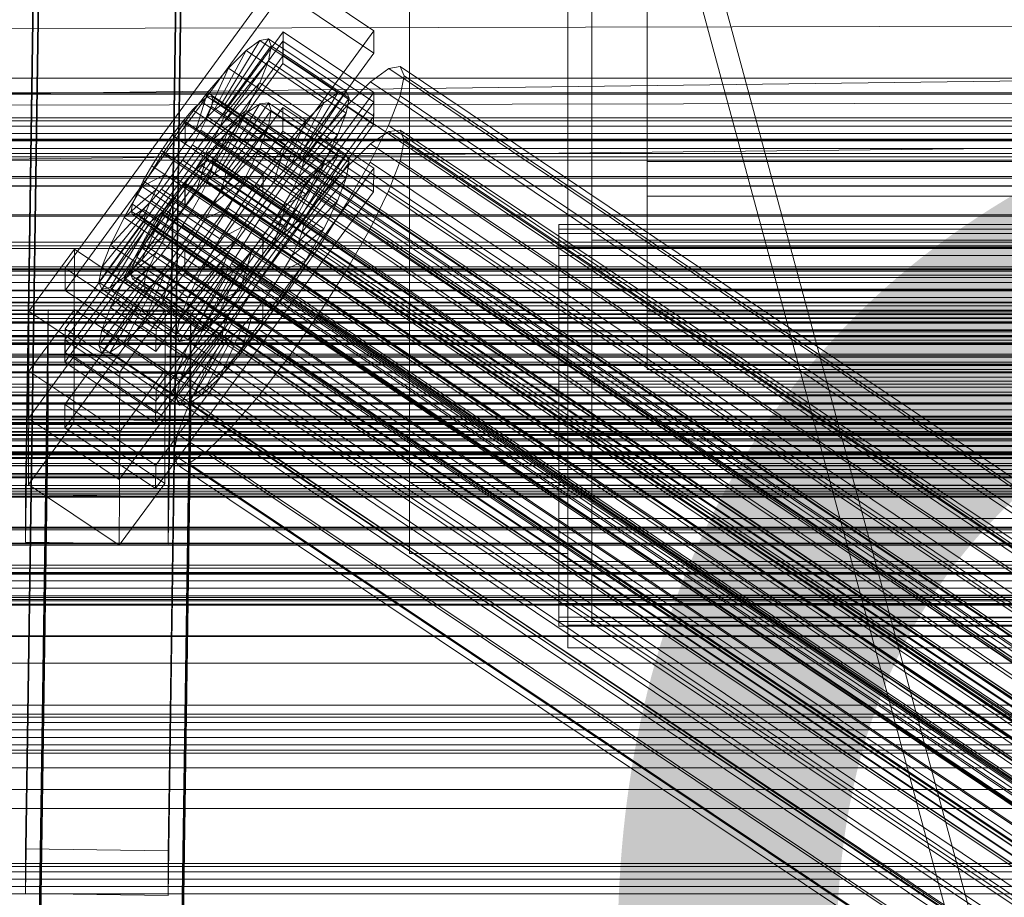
# Model space of a CAD drawing. Header units: millimetres. Extents: x -4395 to 65662, y -65530 to 6847.
# Tile 426 of 656: x -379 to -255, y -33327 to -33216. Entities that reach past the tile are written whole.
import ezdxf

# ---------------------------------------------------------------- set-up
doc = ezdxf.new("R2010")
doc.units = ezdxf.units.MM
for name, color, linetype, lineweight in [('COTAS_O', 1, 'Continuous', 0), ('frontal_briquetadora', 7, 'Continuous', 0), ('frontal_C01', 7, 'Continuous', 0), ('frontal_C02', 7, 'Continuous', 0), ('frontal_C03', 7, 'Continuous', 0), ('frontal_dosificador', 7, 'Continuous', 0), ('frontal_secador', 7, 'Continuous', 0)]:
    doc.layers.add(name, color=color, linetype=linetype, lineweight=lineweight)
doc.dimstyles.new('R19_100', dxfattribs={"dimtxt": 250, "dimasz": 150, "dimexe": 150, "dimexo": 80, "dimgap": 100, "dimtad": 1, "dimtih": 1, "dimtoh": 1, "dimdsep": 46, "dimcen": 0.09, "dimadec": 0, "dimazin": 0, "dimtfac": 1, "dimtdec": 4, "dimtofl": 0, "dimtmove": 0, "dimatfit": 3, "dimfxl": 1, "dimtolj": 1, "dimtzin": 0, "dimarcsym": 0})

# ---------------------------------------------------------------- blocks, each defined once
blk = doc.blocks.new('DIM_R33_46')
at = {"layer": 'COTAS_O'}
for p, q in [((-650, -33700), (50, -33700)), ((50, -33700), (5, -33850)), ((50, -34900), (50, -33700)), ((50, -33700), (95, -33850)), ((50, -34900), (5, -34750)), ((50, -34900), (95, -34750)), ((-650, -34900), (50, -34900))]:
    blk.add_line(p, q, dxfattribs=at)
blk.add_text('1200 O', height=250, rotation=90, dxfattribs=at).set_placement((-50, -34300))

msp = doc.modelspace()

# ---------------------------------------------------------------- linework, layer by layer
at = {"layer": 'frontal_briquetadora'}
for p, q in [((-170, -33670), (-305, -33170)), ((-167, -33670), (-302, -33170))]:
    msp.add_line(p, q, dxfattribs=at)
at = {"layer": 'frontal_C01'}
for p, q in [((-378.512, -33320.517), (-375.644, -33126.142)), ((-357.646, -33126.386), (-360.514, -33320.762)), ((-378.512, -33326.163), (-375.644, -33131.787)), ((-360.514, -33326.407), (-357.646, -33132.031)), ((-300, -33233.648), (-300, -33204.143)), ((-373.501, -33247.154), (-345.969, -33209.443)), ((-345.969, -33209.443), (-334.501, -33217.151)), ((-300, -33210.34), (-300, -33238.029)), ((-345.981, -33212.266), (-373.513, -33249.977)), ((-334.513, -33219.973), (-345.981, -33212.266)), ((-334.501, -33217.151), (-362.033, -33254.862)), ((-334.501, -33217.151), (-334.513, -33219.973)), ((-373.539, -33256.187), (-346.008, -33218.475)), ((-353.892, -33226.597), (-348.918, -33218.382)), ((-353.378, -33226.504), (-347.835, -33218.184)), ((-348.918, -33218.382), (-350.645, -33219.644)), ((-347.835, -33218.184), (-348.918, -33218.382)), ((-348.918, -33218.382), (-339.088, -33224.988)), ((-347.835, -33218.184), (-338.005, -33224.791)), ((-347.47, -33219.064), (-347.835, -33218.184)), ((-346.02, -33221.298), (-346.008, -33218.475)), ((-346.008, -33218.475), (-334.539, -33226.183)), ((-362.045, -33257.684), (-334.513, -33219.973)), ((-354.71, -33227.195), (-350.645, -33219.644)), ((-353.205, -33226.92), (-347.47, -33219.064)), ((-350.645, -33219.644), (-352.899, -33221.883)), ((-350.645, -33219.644), (-340.816, -33226.25)), ((-347.847, -33220.96), (-347.47, -33219.064)), ((-347.47, -33219.064), (-337.64, -33225.67)), ((-346.02, -33221.298), (-373.551, -33259.009)), ((-353.384, -33227.819), (-347.847, -33220.96)), ((-348.941, -33223.745), (-347.847, -33220.96)), ((-347.847, -33220.96), (-338.017, -33227.567)), ((-334.551, -33229.005), (-346.02, -33221.298)), ((-355.777, -33228.256), (-352.899, -33221.883)), ((-352.899, -33221.883), (-355.525, -33224.947)), ((-352.899, -33221.883), (-343.069, -33228.489)), ((-332.629, -33221.933), (-334.938, -33223.619)), ((-331.181, -33221.668), (-332.629, -33221.933)), ((-332.629, -33221.933), (-148.32, -33345.802)), ((-330.692, -33222.844), (-331.181, -33221.668)), ((-331.181, -33221.668), (-146.872, -33345.538)), ((-353.902, -33229.138), (-348.941, -33223.745)), ((-350.678, -33227.228), (-348.941, -33223.745)), ((-348.941, -33223.745), (-339.111, -33230.351)), ((-334.938, -33223.619), (-337.95, -33226.613)), ((-334.938, -33223.619), (-150.629, -33347.489)), ((-331.197, -33225.379), (-330.692, -33222.844)), ((-330.692, -33222.844), (-146.383, -33346.713)), ((-355.525, -33224.947), (-358.345, -33228.628)), ((-357.021, -33229.707), (-355.525, -33224.947)), ((-355.525, -33224.947), (-345.695, -33231.554)), ((-339.088, -33224.988), (-344.062, -33233.204)), ((-338.005, -33224.791), (-343.549, -33233.11)), ((-340.816, -33226.25), (-339.088, -33224.988)), ((-339.088, -33224.988), (-338.005, -33224.791)), ((-338.005, -33224.791), (-337.64, -33225.67)), ((-334.539, -33226.183), (-362.071, -33263.894)), ((-356.348, -33226.094), (-357.415, -33227.155)), ((-355.53, -33225.496), (-356.348, -33226.094)), ((-356.348, -33226.094), (-142.549, -33369.782)), ((-355.017, -33225.403), (-355.53, -33225.496)), ((-355.53, -33225.496), (-141.731, -33369.185)), ((-355.022, -33226.717), (-354.844, -33225.819)), ((-354.844, -33225.819), (-355.017, -33225.403)), ((-355.017, -33225.403), (-141.218, -33369.091)), ((-354.844, -33225.819), (-141.045, -33369.507)), ((-340.816, -33226.25), (-344.88, -33233.801)), ((-337.64, -33225.67), (-343.376, -33233.527)), ((-343.069, -33228.489), (-340.816, -33226.25)), ((-337.64, -33225.67), (-338.017, -33227.567)), ((-334.539, -33226.183), (-334.551, -33229.005)), ((-332.659, -33229.102), (-331.197, -33225.379)), ((-331.197, -33225.379), (-146.887, -33349.249)), ((-357.415, -33227.155), (-358.659, -33228.606)), ((-357.415, -33227.155), (-143.617, -33370.843)), ((-355.777, -33228.256), (-354.71, -33227.195)), ((-355.541, -33228.037), (-355.022, -33226.717)), ((-355.022, -33226.717), (-141.224, -33370.406)), ((-354.725, -33230.787), (-350.678, -33227.228)), ((-354.71, -33227.195), (-353.892, -33226.597)), ((-344.88, -33233.801), (-354.71, -33227.195)), ((-353.892, -33226.597), (-353.378, -33226.504)), ((-344.062, -33233.204), (-353.892, -33226.597)), ((-353.205, -33226.92), (-353.384, -33227.819)), ((-343.549, -33233.11), (-353.378, -33226.504)), ((-353.378, -33226.504), (-353.205, -33226.92)), ((-343.376, -33233.527), (-353.205, -33226.92)), ((-352.938, -33231.172), (-350.678, -33227.228)), ((-350.678, -33227.228), (-340.848, -33233.834)), ((-338.017, -33227.567), (-343.554, -33234.425)), ((-337.95, -33226.613), (-341.461, -33230.71)), ((-338.017, -33227.567), (-339.111, -33230.351)), ((-337.95, -33226.613), (-153.641, -33350.482)), ((-358.345, -33228.628), (-361.166, -33232.674)), ((-358.659, -33228.606), (-359.995, -33230.35)), ((-358.659, -33228.606), (-144.861, -33372.295)), ((-358.345, -33228.628), (-358.357, -33231.451)), ((-348.515, -33235.235), (-358.345, -33228.628)), ((-357.021, -33229.707), (-355.777, -33228.256)), ((-356.363, -33229.686), (-355.541, -33228.037)), ((-345.947, -33234.862), (-355.777, -33228.256)), ((-355.541, -33228.037), (-141.742, -33371.725)), ((-353.384, -33227.819), (-353.902, -33229.138)), ((-343.554, -33234.425), (-353.384, -33227.819)), ((-343.069, -33228.489), (-345.947, -33234.862)), ((-345.695, -33231.554), (-343.069, -33228.489)), ((-362.083, -33266.717), (-334.551, -33229.005)), ((-358.357, -33231.451), (-357.021, -33229.707)), ((-357.434, -33231.554), (-356.363, -33229.686)), ((-347.191, -33236.314), (-357.021, -33229.707)), ((-356.363, -33229.686), (-142.565, -33373.375)), ((-353.902, -33229.138), (-354.725, -33230.787)), ((-344.073, -33235.744), (-353.902, -33229.138)), ((-334.981, -33233.758), (-332.659, -33229.102)), ((-332.659, -33229.102), (-148.35, -33352.971)), ((-359.995, -33230.35), (-361.332, -33232.266)), ((-146.196, -33374.038), (-359.995, -33230.35)), ((-354.725, -33230.787), (-355.796, -33232.656)), ((-355.796, -33232.656), (-352.938, -33231.172)), ((-355.569, -33235.308), (-352.938, -33231.172)), ((-344.895, -33237.394), (-354.725, -33230.787)), ((-352.938, -33231.172), (-343.108, -33237.778)), ((-341.461, -33230.71), (-345.231, -33235.63)), ((-339.111, -33230.351), (-344.073, -33235.744)), ((-341.461, -33230.71), (-157.152, -33354.579)), ((-339.111, -33230.351), (-340.848, -33233.834)), ((-361.332, -33232.266), (-362.578, -33234.225)), ((-361.332, -33232.266), (-147.533, -33375.955)), ((-359.693, -33233.367), (-358.357, -33231.451)), ((-358.68, -33233.514), (-357.434, -33231.554)), ((-358.357, -33231.451), (-348.527, -33238.057)), ((-357.434, -33231.554), (-143.635, -33375.243)), ((-348.515, -33235.235), (-345.695, -33231.554)), ((-345.695, -33231.554), (-347.191, -33236.314)), ((-361.166, -33232.674), (-363.797, -33236.81)), ((-359.693, -33233.367), (-361.166, -33232.674)), ((-361.166, -33232.674), (-351.336, -33239.281)), ((-360.939, -33235.327), (-359.693, -33233.367)), ((-360.017, -33235.43), (-358.68, -33233.514)), ((-349.863, -33239.974), (-359.693, -33233.367)), ((-358.68, -33233.514), (-144.881, -33377.202)), ((-355.796, -33232.656), (-357.042, -33234.615)), ((-345.966, -33239.262), (-355.796, -33232.656)), ((-344.062, -33233.204), (-344.88, -33233.801)), ((-343.549, -33233.11), (-344.062, -33233.204)), ((-343.554, -33234.425), (-343.376, -33233.527)), ((-343.376, -33233.527), (-343.549, -33233.11)), ((-338.003, -33239.03), (-334.981, -33233.758)), ((-334.981, -33233.758), (-150.672, -33357.627)), ((-300, -33252.681), (-300, -33233.648)), ((300, -33233.648), (-300, -33233.648)), ((-362.578, -33234.225), (-363.648, -33236.094)), ((-362.578, -33234.225), (-148.779, -33377.914)), ((-357.042, -33234.615), (-358.378, -33236.531)), ((-357.042, -33234.615), (-355.569, -33235.308)), ((-347.212, -33241.221), (-357.042, -33234.615)), ((-345.947, -33234.862), (-347.191, -33236.314)), ((-344.88, -33233.801), (-345.947, -33234.862)), ((-340.848, -33233.834), (-344.895, -33237.394)), ((-344.073, -33235.744), (-343.554, -33234.425)), ((-340.848, -33233.834), (-343.108, -33237.778)), ((-363.648, -33236.094), (-364.471, -33237.743)), ((-360.939, -33235.327), (-363.797, -33236.81)), ((-363.648, -33236.094), (-149.85, -33379.782)), ((-362.01, -33237.195), (-360.939, -33235.327)), ((-361.352, -33237.174), (-360.017, -33235.43)), ((-351.109, -33241.933), (-360.939, -33235.327)), ((-360.017, -33235.43), (-146.218, -33379.119)), ((-358.39, -33239.354), (-355.569, -33235.308)), ((-355.569, -33235.308), (-345.739, -33241.914)), ((-351.336, -33239.281), (-348.515, -33235.235)), ((-345.231, -33235.63), (-349.002, -33241.039)), ((-348.527, -33238.057), (-348.515, -33235.235)), ((-160.922, -33359.5), (-345.231, -33235.63)), ((-344.895, -33237.394), (-344.073, -33235.744)), ((-363.797, -33236.81), (-366.057, -33240.754)), ((-362.01, -33237.195), (-366.057, -33240.754)), ((-363.797, -33236.81), (-353.967, -33243.417)), ((-362.833, -33238.844), (-362.01, -33237.195)), ((-362.596, -33238.625), (-361.352, -33237.174)), ((-352.18, -33243.801), (-362.01, -33237.195)), ((-361.352, -33237.174), (-147.554, -33380.862)), ((-358.378, -33236.531), (-359.714, -33238.275)), ((-358.378, -33236.531), (-358.39, -33239.354)), ((-348.548, -33243.138), (-358.378, -33236.531)), ((-347.191, -33236.314), (-348.527, -33238.057)), ((-345.966, -33239.262), (-344.895, -33237.394)), ((-364.471, -33237.743), (-364.989, -33239.062)), ((-364.471, -33237.743), (-150.672, -33381.432)), ((-363.664, -33239.686), (-362.596, -33238.625)), ((-362.596, -33238.625), (-148.798, -33382.314)), ((-359.714, -33238.275), (-361.21, -33243.035)), ((-359.714, -33238.275), (-360.958, -33239.726)), ((-349.884, -33244.881), (-359.714, -33238.275)), ((-348.527, -33238.057), (-349.863, -33239.974)), ((-343.108, -33237.778), (-345.966, -33239.262)), ((-343.108, -33237.778), (-345.739, -33241.914)), ((-300, -33238.029), (-300, -33254.949)), ((300, -33238.029), (-300, -33238.029)), ((-362.833, -33238.844), (-367.794, -33244.237)), ((-364.989, -33239.062), (-365.168, -33239.961)), ((-365.168, -33239.961), (-364.995, -33240.377)), ((-365.168, -33239.961), (-151.369, -33383.649)), ((-364.989, -33239.062), (-151.191, -33382.751)), ((-364.482, -33240.284), (-363.664, -33239.686)), ((-360.958, -33239.726), (-363.836, -33246.099)), ((-363.664, -33239.686), (-149.865, -33383.374)), ((-363.351, -33240.163), (-362.833, -33238.844)), ((-353.003, -33245.451), (-362.833, -33238.844)), ((-360.958, -33239.726), (-362.025, -33240.787)), ((-361.21, -33243.035), (-358.39, -33239.354)), ((-351.128, -33246.333), (-360.958, -33239.726)), ((-358.39, -33239.354), (-348.56, -33245.96)), ((-353.967, -33243.417), (-351.336, -33239.281)), ((-351.336, -33239.281), (-349.863, -33239.974)), ((-349.863, -33239.974), (-351.109, -33241.933)), ((-347.212, -33241.221), (-345.966, -33239.262)), ((-341.52, -33244.56), (-338.003, -33239.03)), ((-338.003, -33239.03), (-153.694, -33362.9)), ((-363.53, -33241.062), (-369.265, -33248.918)), ((-363.351, -33240.163), (-368.888, -33247.022)), ((-366.057, -33240.754), (-367.794, -33244.237)), ((-362.025, -33240.787), (-366.09, -33248.338)), ((-366.057, -33240.754), (-356.228, -33247.361)), ((-364.995, -33240.377), (-364.482, -33240.284)), ((-364.995, -33240.377), (-151.196, -33384.066)), ((-364.482, -33240.284), (-150.683, -33383.972)), ((-363.53, -33241.062), (-363.351, -33240.163)), ((-363.357, -33241.478), (-363.53, -33241.062)), ((-353.7, -33247.668), (-363.53, -33241.062)), ((-353.521, -33246.77), (-363.351, -33240.163)), ((-362.025, -33240.787), (-362.843, -33241.385)), ((-352.196, -33247.393), (-362.025, -33240.787)), ((-349.002, -33241.039), (-352.519, -33246.569)), ((-349.002, -33241.039), (-164.693, -33364.909)), ((-348.548, -33243.138), (-347.212, -33241.221)), ((-345.739, -33241.914), (-347.212, -33241.221)), ((-363.357, -33241.478), (-368.9, -33249.798)), ((-362.843, -33241.385), (-367.817, -33249.6)), ((-362.843, -33241.385), (-363.357, -33241.478)), ((-353.527, -33248.085), (-363.357, -33241.478)), ((-353.014, -33247.991), (-362.843, -33241.385)), ((-353.967, -33243.417), (-351.109, -33241.933)), ((-351.109, -33241.933), (-352.18, -33243.801)), ((-345.739, -33241.914), (-348.56, -33245.96)), ((-363.836, -33246.099), (-361.21, -33243.035)), ((-361.21, -33243.035), (-351.38, -33249.641)), ((-356.228, -33247.361), (-353.967, -33243.417)), ((-349.884, -33244.881), (-348.548, -33243.138)), ((-348.56, -33245.96), (-348.548, -33243.138)), ((-378.086, -33252.593), (-372.35, -33244.736)), ((-372.408, -33258.285), (-372.35, -33244.736)), ((-372.35, -33244.736), (-360.882, -33252.444)), ((-367.794, -33244.237), (-368.888, -33247.022)), ((-367.794, -33244.237), (-357.964, -33250.843)), ((-356.228, -33247.361), (-352.18, -33243.801)), ((-352.18, -33243.801), (-353.003, -33245.451)), ((-351.38, -33249.641), (-349.884, -33244.881)), ((-351.128, -33246.333), (-349.884, -33244.881)), ((-345.291, -33249.969), (-341.52, -33244.56)), ((-341.52, -33244.56), (-157.211, -33368.429)), ((-366.09, -33248.338), (-363.836, -33246.099)), ((-363.836, -33246.099), (-354.006, -33252.705)), ((-357.964, -33250.843), (-353.003, -33245.451)), ((-353.003, -33245.451), (-353.521, -33246.77)), ((-348.56, -33245.96), (-351.38, -33249.641)), ((-373.501, -33247.154), (-373.513, -33249.977)), ((-362.033, -33254.862), (-373.501, -33247.154)), ((-368.888, -33247.022), (-369.265, -33248.918)), ((-368.888, -33247.022), (-359.058, -33253.628)), ((-359.058, -33253.628), (-353.521, -33246.77)), ((-357.964, -33250.843), (-356.228, -33247.361)), ((-356.26, -33254.945), (-352.196, -33247.393)), ((-352.519, -33246.569), (-355.541, -33251.841)), ((-354.006, -33252.705), (-351.128, -33246.333)), ((-353.521, -33246.77), (-353.7, -33247.668)), ((-353.014, -33247.991), (-352.196, -33247.393)), ((-352.519, -33246.569), (-168.21, -33370.438)), ((-352.196, -33247.393), (-351.128, -33246.333)), ((-367.817, -33249.6), (-366.09, -33248.338)), ((-366.09, -33248.338), (-356.26, -33254.945)), ((-359.436, -33255.525), (-353.7, -33247.668)), ((-359.07, -33256.404), (-353.527, -33248.085)), ((-357.987, -33256.206), (-353.014, -33247.991)), ((-353.7, -33247.668), (-353.527, -33248.085)), ((-353.527, -33248.085), (-353.014, -33247.991)), ((-369.265, -33248.918), (-368.9, -33249.798)), ((-369.265, -33248.918), (-359.436, -33255.525)), ((-368.9, -33249.798), (-367.817, -33249.6)), ((-368.9, -33249.798), (-359.07, -33256.404)), ((-367.817, -33249.6), (-357.987, -33256.206)), ((-351.38, -33249.641), (-354.006, -33252.705)), ((-373.513, -33249.977), (-362.045, -33257.684)), ((-359.058, -33253.628), (-357.964, -33250.843)), ((-349.061, -33254.889), (-345.291, -33249.969)), ((-345.291, -33249.969), (-160.982, -33373.838)), ((-378.512, -33446.795), (-375.644, -33252.419)), ((-375.644, -33258.065), (-375.644, -33252.419)), ((-375.644, -33252.419), (-357.646, -33252.664)), ((-360.882, -33252.444), (-366.618, -33260.3)), ((-360.882, -33252.444), (-360.939, -33265.992)), ((-355.541, -33251.841), (-357.863, -33256.497)), ((-355.541, -33251.841), (-171.232, -33375.71)), ((-378.086, -33252.593), (-378.143, -33266.141)), ((-366.618, -33260.3), (-378.086, -33252.593)), ((-357.646, -33252.664), (-360.514, -33447.039)), ((-359.436, -33255.525), (-359.058, -33253.628)), ((-357.646, -33252.664), (-357.646, -33258.309)), ((-354.006, -33252.705), (-356.26, -33254.945)), ((-300, -33259.947), (-300, -33252.681)), ((300, -33252.681), (-300, -33252.681)), ((-362.045, -33257.684), (-362.033, -33254.862)), ((-352.572, -33258.986), (-349.061, -33254.889)), ((-349.061, -33254.889), (-164.752, -33378.759)), ((-359.07, -33256.404), (-359.436, -33255.525)), ((-356.26, -33254.945), (-357.987, -33256.206)), ((-300, -33254.949), (-300, -33259.947)), ((300, -33254.949), (-300, -33254.949)), ((-373.539, -33256.187), (-373.551, -33259.009)), ((-362.071, -33263.894), (-373.539, -33256.187)), ((-357.863, -33256.497), (-359.326, -33260.22)), ((-357.987, -33256.206), (-359.07, -33256.404)), ((-357.863, -33256.497), (-173.554, -33380.366)), ((-378.512, -33452.44), (-375.644, -33258.065)), ((-372.408, -33258.285), (-378.143, -33266.141)), ((-357.646, -33258.309), (-375.644, -33258.065)), ((-360.939, -33265.992), (-372.408, -33258.285)), ((-360.514, -33452.685), (-357.646, -33258.309)), ((-373.551, -33259.009), (-362.083, -33266.717)), ((-355.584, -33261.98), (-352.572, -33258.986)), ((-352.572, -33258.986), (-168.263, -33382.855)), ((-366.675, -33273.849), (-366.618, -33260.3)), ((-359.326, -33260.22), (-359.83, -33262.755)), ((-359.326, -33260.22), (-175.016, -33384.089)), ((300, -33259.947), (-300, -33259.947)), ((-357.893, -33263.666), (-355.584, -33261.98)), ((-355.584, -33261.98), (-171.275, -33385.849)), ((-359.83, -33262.755), (-359.341, -33263.931)), ((-359.83, -33262.755), (-175.521, -33386.624)), ((-362.083, -33266.717), (-362.071, -33263.894)), ((-359.341, -33263.931), (-357.893, -33263.666)), ((-359.341, -33263.931), (-175.032, -33387.8)), ((-357.893, -33263.666), (-173.584, -33387.535)), ((-366.675, -33273.849), (-360.939, -33265.992)), ((-378.143, -33266.141), (-366.675, -33273.849)), ((-425, -33315.399), (425, -33315.399)), ((-360.514, -33320.762), (-378.512, -33320.517)), ((-378.512, -33320.517), (-378.512, -33326.163)), ((-360.514, -33326.407), (-360.514, -33320.762)), ((-378.512, -33326.163), (-360.514, -33326.407))]:
    msp.add_line(p, q, dxfattribs=at)
at = {"layer": 'frontal_C02'}
for p, q in [((-378.512, -33275.795), (-375.644, -33082.39)), ((-357.646, -33082.633), (-360.514, -33276.038)), ((-378.512, -33281.756), (-375.644, -33088.351)), ((-360.514, -33282), (-357.646, -33088.595)), ((-310, -33244.514), (-310, -33113.371)), ((-307, -33113.371), (-307, -33244.514)), ((-330, -33274.241), (-330, -33140.605)), ((-310, -33274.241), (-310, -33140.605)), ((-330, -33149.546), (-330, -33283.183)), ((-310, -33283.183), (-310, -33149.546)), ((-310, -33292.241), (-310, -33161.099)), ((-307, -33292.241), (-307, -33161.099)), ((-310, -33163.962), (-310, -33295.105)), ((-373.501, -33254.816), (-345.969, -33217.293)), ((-345.981, -33220.274), (-345.969, -33217.293)), ((-345.969, -33217.293), (-334.501, -33224.963)), ((-345.981, -33220.274), (-373.513, -33257.796)), ((-334.513, -33227.943), (-345.981, -33220.274)), ((-334.501, -33224.963), (-362.033, -33262.485)), ((-334.501, -33224.963), (-334.513, -33227.943)), ((-353.378, -33234.59), (-347.835, -33226.268)), ((-347.835, -33226.268), (-348.918, -33226.386)), ((-347.835, -33226.268), (-338.005, -33232.841)), ((-347.47, -33227.227), (-347.835, -33226.268)), ((-373.539, -33264.354), (-346.008, -33226.831)), ((-353.892, -33234.646), (-348.918, -33226.386)), ((-353.205, -33235.044), (-347.47, -33227.227)), ((-348.918, -33226.386), (-350.645, -33227.573)), ((-348.918, -33226.386), (-339.088, -33232.959)), ((-347.847, -33229.199), (-347.47, -33227.227)), ((-347.47, -33227.227), (-337.64, -33233.801)), ((-346.02, -33229.812), (-346.008, -33226.831)), ((-346.008, -33226.831), (-334.539, -33234.5)), ((-362.045, -33265.466), (-334.513, -33227.943)), ((-354.71, -33235.208), (-350.645, -33227.573)), ((-350.645, -33227.573), (-352.899, -33229.749)), ((-350.645, -33227.573), (-340.816, -33234.147)), ((-346.02, -33229.812), (-373.551, -33267.334)), ((-355.777, -33236.239), (-352.899, -33229.749)), ((-352.899, -33229.749), (-355.525, -33232.766)), ((-353.384, -33235.978), (-347.847, -33229.199)), ((-352.899, -33229.749), (-343.069, -33236.323)), ((-348.941, -33232.049), (-347.847, -33229.199)), ((-347.847, -33229.199), (-338.017, -33235.773)), ((-334.551, -33237.481), (-346.02, -33229.812)), ((-332.629, -33229.864), (-334.938, -33231.451)), ((-331.181, -33229.706), (-332.629, -33229.864)), ((-332.629, -33229.864), (-148.32, -33353.118)), ((-330.692, -33230.989), (-331.181, -33229.706)), ((-331.181, -33229.706), (-146.872, -33352.961)), ((-331.197, -33233.625), (-330.692, -33230.989)), ((-330.692, -33230.989), (-146.383, -33354.244)), ((-353.902, -33237.328), (-348.941, -33232.049)), ((-350.678, -33235.582), (-348.941, -33232.049)), ((-348.941, -33232.049), (-339.111, -33238.622)), ((-334.938, -33231.451), (-337.95, -33234.361)), ((-334.938, -33231.451), (-150.629, -33354.706)), ((-355.525, -33232.766), (-358.345, -33236.417)), ((-357.021, -33237.668), (-355.525, -33232.766)), ((-355.53, -33233.55), (-356.348, -33234.113)), ((-355.017, -33233.494), (-355.53, -33233.55)), ((-355.53, -33233.55), (-141.731, -33376.525)), ((-355.525, -33232.766), (-345.695, -33239.339)), ((-354.844, -33233.949), (-355.017, -33233.494)), ((-355.017, -33233.494), (-141.218, -33376.47)), ((-339.088, -33232.959), (-344.062, -33241.219)), ((-338.005, -33232.841), (-343.549, -33241.163)), ((-340.816, -33234.147), (-339.088, -33232.959)), ((-339.088, -33232.959), (-338.005, -33232.841)), ((-338.005, -33232.841), (-337.64, -33233.801)), ((-332.659, -33237.434), (-331.197, -33233.625)), ((-331.197, -33233.625), (-146.887, -33356.88)), ((-334.539, -33234.5), (-362.071, -33272.023)), ((-356.348, -33234.113), (-357.415, -33235.143)), ((-356.348, -33234.113), (-142.549, -33377.088)), ((-355.541, -33236.233), (-355.022, -33234.883)), ((-355.022, -33234.883), (-354.844, -33233.949)), ((-355.022, -33234.883), (-141.224, -33377.858)), ((-354.844, -33233.949), (-141.045, -33376.924)), ((-354.71, -33235.208), (-353.892, -33234.646)), ((-353.892, -33234.646), (-353.378, -33234.59)), ((-344.062, -33241.219), (-353.892, -33234.646)), ((-343.549, -33241.163), (-353.378, -33234.59)), ((-353.378, -33234.59), (-353.205, -33235.044)), ((-340.816, -33234.147), (-344.88, -33241.782)), ((-337.64, -33233.801), (-343.376, -33241.618)), ((-343.069, -33236.323), (-340.816, -33234.147)), ((-337.95, -33234.361), (-341.461, -33238.393)), ((-337.64, -33233.801), (-338.017, -33235.773)), ((-337.95, -33234.361), (-153.641, -33357.615)), ((-334.539, -33234.5), (-334.551, -33237.481)), ((-357.415, -33235.143), (-358.659, -33236.572)), ((-357.415, -33235.143), (-143.617, -33378.119)), ((-357.021, -33237.668), (-355.777, -33236.239)), ((-356.363, -33237.906), (-355.541, -33236.233)), ((-355.777, -33236.239), (-354.71, -33235.208)), ((-345.947, -33242.813), (-355.777, -33236.239)), ((-355.541, -33236.233), (-141.742, -33379.208)), ((-354.725, -33239.002), (-350.678, -33235.582)), ((-344.88, -33241.782), (-354.71, -33235.208)), ((-353.384, -33235.978), (-353.902, -33237.328)), ((-353.205, -33235.044), (-353.384, -33235.978)), ((-343.554, -33242.552), (-353.384, -33235.978)), ((-343.376, -33241.618), (-353.205, -33235.044)), ((-352.938, -33239.558), (-350.678, -33235.582)), ((-350.678, -33235.582), (-340.848, -33242.155)), ((-338.017, -33235.773), (-343.554, -33242.552)), ((-338.017, -33235.773), (-339.111, -33238.622)), ((-362.083, -33275.003), (-334.551, -33237.481)), ((-358.345, -33236.417), (-361.166, -33240.454)), ((-358.659, -33236.572), (-359.995, -33238.302)), ((-358.659, -33236.572), (-144.861, -33379.548)), ((-358.345, -33236.417), (-358.357, -33239.397)), ((-348.515, -33242.99), (-358.345, -33236.417)), ((-353.902, -33237.328), (-354.725, -33239.002)), ((-344.073, -33243.902), (-353.902, -33237.328)), ((-343.069, -33236.323), (-345.947, -33242.813)), ((-345.695, -33239.339), (-343.069, -33236.323)), ((-334.981, -33242.158), (-332.659, -33237.434)), ((-332.659, -33237.434), (-148.35, -33360.689)), ((-359.995, -33238.302), (-361.332, -33240.214)), ((-146.196, -33381.277), (-359.995, -33238.302)), ((-358.357, -33239.397), (-357.021, -33237.668)), ((-357.434, -33239.79), (-356.363, -33237.906)), ((-347.191, -33244.241), (-357.021, -33237.668)), ((-356.363, -33237.906), (-142.565, -33380.882)), ((-341.461, -33238.393), (-345.231, -33243.274)), ((-339.111, -33238.622), (-344.073, -33243.902)), ((-341.461, -33238.393), (-157.152, -33361.648)), ((-339.111, -33238.622), (-340.848, -33242.155)), ((-359.693, -33241.31), (-358.357, -33239.397)), ((-358.68, -33241.754), (-357.434, -33239.79)), ((-358.357, -33239.397), (-348.527, -33245.971)), ((-357.434, -33239.79), (-143.635, -33382.765)), ((-354.725, -33239.002), (-355.796, -33240.885)), ((-355.796, -33240.885), (-352.938, -33239.558)), ((-355.569, -33243.706), (-352.938, -33239.558)), ((-344.895, -33245.575), (-354.725, -33239.002)), ((-352.938, -33239.558), (-343.108, -33246.131)), ((-348.515, -33242.99), (-345.695, -33239.339)), ((-345.695, -33239.339), (-347.191, -33244.241)), ((-361.166, -33240.454), (-363.797, -33244.602)), ((-361.332, -33240.214), (-362.578, -33242.179)), ((-361.332, -33240.214), (-147.533, -33383.189)), ((-359.693, -33241.31), (-361.166, -33240.454)), ((-361.166, -33240.454), (-351.336, -33247.028)), ((-355.796, -33240.885), (-357.042, -33242.85)), ((-345.966, -33247.459), (-355.796, -33240.885)), ((-344.062, -33241.219), (-344.88, -33241.782)), ((-343.549, -33241.163), (-344.062, -33241.219)), ((-343.376, -33241.618), (-343.549, -33241.163)), ((-362.578, -33242.179), (-363.648, -33244.062)), ((-362.578, -33242.179), (-148.779, -33385.154)), ((-360.939, -33243.275), (-359.693, -33241.31)), ((-360.017, -33243.667), (-358.68, -33241.754)), ((-349.863, -33247.883), (-359.693, -33241.31)), ((-358.68, -33241.754), (-144.881, -33384.73)), ((-344.88, -33241.782), (-345.947, -33242.813)), ((-340.848, -33242.155), (-344.895, -33245.575)), ((-343.554, -33242.552), (-343.376, -33241.618)), ((-340.848, -33242.155), (-343.108, -33246.131)), ((-338.003, -33247.473), (-334.981, -33242.158)), ((-334.981, -33242.158), (-150.672, -33365.412)), ((-311.15, -33242.755), (-311.15, -33241.621)), ((-311.15, -33241.621), (-311.15, -33242.218)), ((-311.15, -33241.621), (311.15, -33241.621)), ((-311.15, -33242.218), (-311.15, -33244.503)), ((-311.15, -33242.218), (311.15, -33242.218)), ((-360.939, -33243.275), (-363.797, -33244.602)), ((-362.01, -33245.158), (-360.939, -33243.275)), ((-361.352, -33245.396), (-360.017, -33243.667)), ((-351.109, -33249.848), (-360.939, -33243.275)), ((-360.017, -33243.667), (-146.218, -33386.642)), ((-358.39, -33247.743), (-355.569, -33243.706)), ((-357.042, -33242.85), (-358.378, -33244.762)), ((-357.042, -33242.85), (-355.569, -33243.706)), ((-347.212, -33249.424), (-357.042, -33242.85)), ((-355.569, -33243.706), (-345.739, -33250.279)), ((-351.336, -33247.028), (-348.515, -33242.99)), ((-345.231, -33243.274), (-349.002, -33248.671)), ((-348.527, -33245.971), (-348.515, -33242.99)), ((-345.947, -33242.813), (-347.191, -33244.241)), ((-160.922, -33366.529), (-345.231, -33243.274)), ((-344.073, -33243.902), (-343.554, -33242.552)), ((-311.15, -33245.54), (-311.15, -33242.755)), ((-311.15, -33242.755), (311.15, -33242.755)), ((-307, -33244.514), (-307, -33243.62)), ((-307, -33243.62), (307, -33243.62)), ((-307, -33291.347), (-307, -33243.62)), ((-363.797, -33244.602), (-366.057, -33248.578)), ((-363.648, -33244.062), (-364.471, -33245.736)), ((-363.797, -33244.602), (-353.967, -33251.175)), ((-363.648, -33244.062), (-149.85, -33387.038)), ((-358.378, -33244.762), (-359.714, -33246.492)), ((-358.378, -33244.762), (-358.39, -33247.743)), ((-348.548, -33251.336), (-358.378, -33244.762)), ((-347.191, -33244.241), (-348.527, -33245.971)), ((-344.895, -33245.575), (-344.073, -33243.902)), ((-311.15, -33244.503), (-311.15, -33248.321)), ((-311.15, -33244.503), (311.15, -33244.503)), ((-307, -33244.514), (-310, -33244.514)), ((-310, -33244.514), (-310, -33292.241)), ((-307, -33292.241), (-307, -33244.514)), ((307, -33244.514), (-307, -33244.514)), ((-362.01, -33245.158), (-366.057, -33248.578)), ((-364.471, -33245.736), (-364.989, -33247.086)), ((-364.471, -33245.736), (-150.672, -33388.711)), ((-362.833, -33246.832), (-362.01, -33245.158)), ((-362.596, -33246.825), (-361.352, -33245.396)), ((-352.18, -33251.731), (-362.01, -33245.158)), ((-361.352, -33245.396), (-147.554, -33388.372)), ((-348.527, -33245.971), (-349.863, -33247.883)), ((-345.966, -33247.459), (-344.895, -33245.575)), ((-343.108, -33246.131), (-345.966, -33247.459)), ((-343.108, -33246.131), (-345.739, -33250.279)), ((-311.15, -33249.788), (-311.15, -33245.54)), ((-311.15, -33245.54), (311.15, -33245.54)), ((-362.833, -33246.832), (-367.794, -33252.111)), ((-364.989, -33247.086), (-365.168, -33248.02)), ((-364.989, -33247.086), (-151.191, -33390.061)), ((-363.664, -33247.856), (-362.596, -33246.825)), ((-363.351, -33248.181), (-362.833, -33246.832)), ((-353.003, -33253.405), (-362.833, -33246.832)), ((-362.596, -33246.825), (-148.798, -33389.8)), ((-359.714, -33246.492), (-361.21, -33251.394)), ((-359.714, -33246.492), (-360.958, -33247.921)), ((-349.884, -33253.065), (-359.714, -33246.492)), ((-353.967, -33251.175), (-351.336, -33247.028)), ((-351.336, -33247.028), (-349.863, -33247.883)), ((-347.212, -33249.424), (-345.966, -33247.459)), ((-363.351, -33248.181), (-368.888, -33254.961)), ((-366.057, -33248.578), (-367.794, -33252.111)), ((-366.057, -33248.578), (-356.228, -33255.152)), ((-365.168, -33248.02), (-364.995, -33248.474)), ((-365.168, -33248.02), (-151.369, -33390.995)), ((-364.995, -33248.474), (-364.482, -33248.418)), ((-364.995, -33248.474), (-151.196, -33391.45)), ((-364.482, -33248.418), (-363.664, -33247.856)), ((-364.482, -33248.418), (-150.683, -33391.394)), ((-360.958, -33247.921), (-363.836, -33254.41)), ((-363.664, -33247.856), (-149.865, -33390.831)), ((-363.53, -33249.115), (-363.351, -33248.181)), ((-353.521, -33254.755), (-363.351, -33248.181)), ((-360.958, -33247.921), (-362.025, -33248.951)), ((-361.21, -33251.394), (-358.39, -33247.743)), ((-351.128, -33254.494), (-360.958, -33247.921)), ((-358.39, -33247.743), (-348.56, -33254.316)), ((-349.002, -33248.671), (-352.519, -33254.216)), ((-349.863, -33247.883), (-351.109, -33249.848)), ((-349.002, -33248.671), (-164.693, -33371.926)), ((-341.52, -33253.018), (-338.003, -33247.473)), ((-338.003, -33247.473), (-153.694, -33370.728)), ((-311.15, -33248.321), (-311.15, -33253.412)), ((-311.15, -33248.321), (311.15, -33248.321)), ((-363.53, -33249.115), (-369.265, -33256.933)), ((-363.357, -33249.57), (-368.9, -33257.892)), ((-362.843, -33249.514), (-367.817, -33257.774)), ((-362.025, -33248.951), (-366.09, -33256.587)), ((-363.357, -33249.57), (-363.53, -33249.115)), ((-353.7, -33255.689), (-363.53, -33249.115)), ((-362.843, -33249.514), (-363.357, -33249.57)), ((-353.527, -33256.143), (-363.357, -33249.57)), ((-362.025, -33248.951), (-362.843, -33249.514)), ((-353.014, -33256.088), (-362.843, -33249.514)), ((-352.196, -33255.525), (-362.025, -33248.951)), ((-353.967, -33251.175), (-351.109, -33249.848)), ((-351.109, -33249.848), (-352.18, -33251.731)), ((-348.548, -33251.336), (-347.212, -33249.424)), ((-345.739, -33250.279), (-347.212, -33249.424)), ((-311.15, -33255.209), (-311.15, -33249.788)), ((-311.15, -33249.788), (311.15, -33249.788)), ((-356.228, -33255.152), (-353.967, -33251.175)), ((-345.739, -33250.279), (-348.56, -33254.316)), ((-378.086, -33260.176), (-372.35, -33252.358)), ((-372.408, -33266.665), (-372.35, -33252.358)), ((-372.35, -33252.358), (-360.882, -33260.028)), ((-367.794, -33252.111), (-368.888, -33254.961)), ((-367.794, -33252.111), (-357.964, -33258.685)), ((-363.836, -33254.41), (-361.21, -33251.394)), ((-361.21, -33251.394), (-351.38, -33257.968)), ((-356.228, -33255.152), (-352.18, -33251.731)), ((-352.18, -33251.731), (-353.003, -33253.405)), ((-349.884, -33253.065), (-348.548, -33251.336)), ((-348.56, -33254.316), (-348.548, -33251.336)), ((-357.964, -33258.685), (-353.003, -33253.405)), ((-353.003, -33253.405), (-353.521, -33254.755)), ((-351.38, -33257.968), (-349.884, -33253.065)), ((-351.128, -33254.494), (-349.884, -33253.065)), ((-345.291, -33258.415), (-341.52, -33253.018)), ((-341.52, -33253.018), (-157.211, -33376.273)), ((-311.15, -33253.412), (-311.15, -33259.43)), ((-311.15, -33253.412), (311.15, -33253.412)), ((-373.501, -33254.816), (-373.513, -33257.796)), ((-362.033, -33262.485), (-373.501, -33254.816)), ((-366.09, -33256.587), (-363.836, -33254.41)), ((-363.836, -33254.41), (-354.006, -33260.984)), ((-359.058, -33261.534), (-353.521, -33254.755)), ((-352.519, -33254.216), (-355.541, -33259.532)), ((-354.006, -33260.984), (-351.128, -33254.494)), ((-353.521, -33254.755), (-353.7, -33255.689)), ((-352.519, -33254.216), (-168.21, -33377.471)), ((-352.196, -33255.525), (-351.128, -33254.494)), ((-348.56, -33254.316), (-351.38, -33257.968)), ((-368.888, -33254.961), (-369.265, -33256.933)), ((-368.888, -33254.961), (-359.058, -33261.534)), ((-359.436, -33263.506), (-353.7, -33255.689)), ((-359.07, -33264.466), (-353.527, -33256.143)), ((-357.987, -33264.348), (-353.014, -33256.088)), ((-357.964, -33258.685), (-356.228, -33255.152)), ((-356.26, -33263.16), (-352.196, -33255.525)), ((-353.7, -33255.689), (-353.527, -33256.143)), ((-353.527, -33256.143), (-353.014, -33256.088)), ((-353.014, -33256.088), (-352.196, -33255.525)), ((-311.15, -33261.434), (-311.15, -33255.209)), ((-311.15, -33255.209), (311.15, -33255.209)), ((-369.265, -33256.933), (-368.9, -33257.892)), ((-369.265, -33256.933), (-359.436, -33263.506)), ((-367.817, -33257.774), (-366.09, -33256.587)), ((-366.09, -33256.587), (-356.26, -33263.16)), ((-440, -33258.008), (440, -33258.008)), ((-440, -33258.219), (440, -33258.219)), ((-440, -33258.409), (440, -33258.409)), ((-373.513, -33257.796), (-362.045, -33265.466)), ((-368.9, -33257.892), (-367.817, -33257.774)), ((-368.9, -33257.892), (-359.07, -33264.466)), ((-367.817, -33257.774), (-357.987, -33264.348)), ((-351.38, -33257.968), (-354.006, -33260.984)), ((-349.061, -33263.296), (-345.291, -33258.415)), ((-345.291, -33258.415), (-160.982, -33381.67)), ((-440, -33259.029), (440, -33259.029)), ((-440, -33259.396), (440, -33259.396)), ((-359.058, -33261.534), (-357.964, -33258.685)), ((-355.541, -33259.532), (-357.863, -33264.255)), ((-355.541, -33259.532), (-171.232, -33382.786)), ((-311.15, -33259.43), (-311.15, -33265.963)), ((311.15, -33259.43), (-311.15, -33259.43)), ((-440, -33260.382), (440, -33260.382)), ((-440, -33260.901), (440, -33260.901)), ((-378.512, -33453.649), (-375.644, -33260.244)), ((-378.086, -33260.176), (-378.143, -33274.482)), ((-366.618, -33267.845), (-378.086, -33260.176)), ((-375.644, -33266.205), (-375.644, -33260.244)), ((-375.644, -33260.244), (-357.646, -33260.487)), ((-360.882, -33260.028), (-366.618, -33267.845)), ((-360.882, -33260.028), (-360.939, -33274.334)), ((-357.646, -33260.487), (-360.514, -33453.892)), ((-357.646, -33260.487), (-357.646, -33266.448)), ((-354.006, -33260.984), (-356.26, -33263.16)), ((-440, -33262.186), (440, -33262.186)), ((-359.436, -33263.506), (-359.058, -33261.534)), ((-311.15, -33268.038), (-311.15, -33261.434)), ((-311.15, -33261.434), (311.15, -33261.434)), ((-440, -33262.822), (440, -33262.822)), ((-362.045, -33265.466), (-362.033, -33262.485)), ((-359.07, -33264.466), (-359.436, -33263.506)), ((-356.26, -33263.16), (-357.987, -33264.348)), ((-352.572, -33267.329), (-349.061, -33263.296)), ((-349.061, -33263.296), (-164.752, -33386.551)), ((440, -33264.318), (-440, -33264.318)), ((-373.539, -33264.354), (-373.551, -33267.334)), ((-362.071, -33272.023), (-373.539, -33264.354)), ((-357.863, -33264.255), (-359.326, -33268.064)), ((-357.987, -33264.348), (-359.07, -33264.466)), ((-357.863, -33264.255), (-173.554, -33387.509)), ((-440, -33265.028), (440, -33265.028)), ((-311.15, -33265.963), (-311.15, -33272.567)), ((-311.15, -33265.963), (311.15, -33265.963)), ((-440, -33266.633), (440, -33266.633)), ((-440, -33267.368), (440, -33267.368)), ((-378.512, -33459.61), (-375.644, -33266.205)), ((-372.408, -33266.665), (-378.143, -33274.482)), ((-357.646, -33266.448), (-375.644, -33266.205)), ((-373.551, -33267.334), (-362.083, -33275.003)), ((-360.939, -33274.334), (-372.408, -33266.665)), ((-360.514, -33459.853), (-357.646, -33266.448)), ((-355.584, -33270.238), (-352.572, -33267.329)), ((-352.572, -33267.329), (-168.263, -33390.583)), ((-366.675, -33282.151), (-366.618, -33267.845)), ((-359.326, -33268.064), (-359.83, -33270.7)), ((-359.326, -33268.064), (-175.016, -33391.319)), ((-311.15, -33274.571), (-311.15, -33268.038)), ((-311.15, -33268.038), (311.15, -33268.038)), ((-440, -33268.973), (440, -33268.973)), ((-440, -33269.683), (440, -33269.683)), ((-425, -33270.442), (425, -33270.442)), ((-359.83, -33270.7), (-359.341, -33271.983)), ((-359.83, -33270.7), (-175.521, -33393.955)), ((-357.893, -33271.825), (-355.584, -33270.238)), ((-355.584, -33270.238), (-171.275, -33393.492)), ((-440, -33271.178), (440, -33271.178)), ((-440, -33271.815), (440, -33271.815)), ((-362.083, -33275.003), (-362.071, -33272.023)), ((-359.341, -33271.983), (-357.893, -33271.825)), ((-359.341, -33271.983), (-175.032, -33395.238)), ((-357.893, -33271.825), (-173.584, -33395.08)), ((-440, -33273.099), (440, -33273.099)), ((-311.15, -33272.567), (-311.15, -33278.791)), ((-311.15, -33272.567), (311.15, -33272.567)), ((-440, -33273.619), (440, -33273.619)), ((-440, -33274.604), (440, -33274.604)), ((-378.143, -33274.482), (-366.675, -33282.151)), ((-366.675, -33282.151), (-360.939, -33274.334)), ((-310, -33274.241), (-330, -33274.241)), ((-330, -33274.241), (-330, -33283.183)), ((-311.15, -33280.588), (-311.15, -33274.571)), ((-311.15, -33274.571), (311.15, -33274.571)), ((-310, -33283.183), (-310, -33274.241)), ((-440, -33274.972), (440, -33274.972)), ((-440, -33275.591), (440, -33275.591)), ((-440, -33275.781), (440, -33275.781)), ((-440, -33275.993), (440, -33275.993)), ((-360.514, -33276.038), (-378.512, -33275.795)), ((-378.512, -33275.795), (-378.512, -33281.756)), ((-360.514, -33282), (-360.514, -33276.038)), ((-311.15, -33278.791), (-311.15, -33284.212)), ((-311.15, -33278.791), (311.15, -33278.791)), ((-311.15, -33285.679), (-311.15, -33280.588)), ((-311.15, -33280.588), (311.15, -33280.588)), ((425, -33281.896), (-425, -33281.896)), ((-378.512, -33281.756), (-360.514, -33282)), ((-330, -33283.183), (-310, -33283.183)), ((-311.15, -33284.212), (-311.15, -33288.46)), ((-311.15, -33284.212), (311.15, -33284.212)), ((425, -33285.583), (-425, -33285.583)), ((-311.15, -33289.498), (-311.15, -33285.679)), ((-311.15, -33285.679), (311.15, -33285.679)), ((-311.15, -33288.46), (-311.15, -33291.246)), ((-311.15, -33288.46), (311.15, -33288.46)), ((-311.15, -33291.783), (-311.15, -33289.498)), ((-311.15, -33289.498), (311.15, -33289.498)), ((-311.15, -33291.246), (-311.15, -33292.379)), ((-311.15, -33291.246), (311.15, -33291.246)), ((-311.15, -33292.379), (-311.15, -33291.783)), ((-311.15, -33291.783), (311.15, -33291.783)), ((310, -33292.241), (-310, -33292.241)), ((-310, -33292.241), (-310, -33295.105)), ((-310, -33292.241), (-307, -33292.241)), ((307, -33291.347), (-307, -33291.347)), ((-307, -33291.347), (-307, -33292.241)), ((-307, -33292.241), (307, -33292.241)), ((-311.15, -33292.379), (311.15, -33292.379)), ((-310, -33295.105), (310, -33295.105)), ((-425, -33297.037), (425, -33297.037))]:
    msp.add_line(p, q, dxfattribs=at)
at = {"layer": 'frontal_C03'}
for p, q in [((1270, -33228.145), (-1230, -33228.145)), ((1270, -33228.531), (-1230, -33228.531)), ((1270, -33229.197), (-1230, -33229.197)), ((-1230, -33230.129), (1270, -33230.129)), ((1270, -33230.841), (-1230, -33230.841)), ((1270, -33230.926), (-1230, -33230.926)), ((1270, -33231.072), (-1230, -33231.072)), ((1270, -33232.004), (-1230, -33232.004)), ((1270, -33232.67), (-1230, -33232.67)), ((1270, -33233.056), (-1230, -33233.056)), ((1270, -33235.54), (-1230, -33235.54)), ((1270, -33235.782), (-1230, -33235.782)), ((1270, -33236.725), (-1230, -33236.725)), ((1270, -33236.791), (-1230, -33236.791)), ((1270, -33240.396), (-1230, -33240.396)), ((1270, -33240.585), (-1230, -33240.585)), ((1270, -33244.309), (-1230, -33244.309)), ((1270, -33244.671), (-1230, -33244.671)), ((1270, -33246.986), (-1230, -33246.986)), ((1270, -33247.246), (-1230, -33247.246)), ((1270, -33247.372), (-1230, -33247.372)), ((1270, -33247.529), (-1230, -33247.529)), ((1270, -33248.038), (-1230, -33248.038)), ((-1230, -33248.97), (1270, -33248.97)), ((1270, -33249.913), (-1230, -33249.913)), ((1270, -33250.845), (-1230, -33250.845)), ((1516, -33251.456), (-1476, -33251.456)), ((1516, -33251.483), (-1476, -33251.483)), ((1270, -33251.511), (-1230, -33251.511)), ((1270, -33251.897), (-1230, -33251.897)), ((1516, -33252.447), (-1476, -33252.447)), ((1516, -33252.473), (-1476, -33252.473)), ((1516, -33252.925), (-1476, -33252.925)), ((1516, -33253), (-1476, -33253)), ((1516, -33253.915), (-1476, -33253.915)), ((1516, -33253.991), (-1476, -33253.991)), ((1516, -33255.665), (-1476, -33255.665)), ((1516, -33255.778), (-1476, -33255.778)), ((1270, -33255.811), (-1230, -33255.811)), ((1516, -33256.655), (-1476, -33256.655)), ((1516, -33256.769), (-1476, -33256.769)), ((1270, -33256.233), (-1230, -33256.233)), ((-1230, -33256.239), (1270, -33256.239)), ((-1230, -33256.567), (1270, -33256.567)), ((1516, -33259.259), (-1476, -33259.259)), ((-1476, -33259.393), (1516, -33259.393)), ((1516, -33260.25), (-1476, -33260.25)), ((-1476, -33260.384), (1516, -33260.384)), ((1516, -33263.161), (-1476, -33263.161)), ((1516, -33263.295), (-1476, -33263.295)), ((1516, -33264.152), (-1476, -33264.152)), ((1516, -33264.285), (-1476, -33264.285)), ((1270, -33265.827), (-1230, -33265.827)), ((1270, -33265.987), (-1230, -33265.987)), ((1516, -33266.776), (-1476, -33266.776)), ((1516, -33266.889), (-1476, -33266.889)), ((1270, -33266.213), (-1230, -33266.213)), ((1270, -33266.321), (-1230, -33266.321)), ((1270, -33266.879), (-1230, -33266.879)), ((1516, -33267.767), (-1476, -33267.767)), ((1516, -33267.88), (-1476, -33267.88)), ((-1230, -33267.811), (1270, -33267.811)), ((1270, -33268.297), (-1230, -33268.297)), ((1516, -33269.554), (-1476, -33269.554)), ((1516, -33269.629), (-1476, -33269.629)), ((1270, -33268.724), (-1230, -33268.724)), ((1270, -33268.754), (-1230, -33268.754)), ((1270, -33269.686), (-1230, -33269.686)), ((1516, -33270.544), (-1476, -33270.544)), ((1516, -33270.62), (-1476, -33270.62)), ((1516, -33271.071), (-1476, -33271.071)), ((1516, -33271.098), (-1476, -33271.098)), ((1270, -33270.352), (-1230, -33270.352)), ((1270, -33270.738), (-1230, -33270.738)), ((-1580, -33272.082), (1620, -33272.082)), ((1516, -33272.062), (-1476, -33272.062)), ((1516, -33272.089), (-1476, -33272.089)), ((1270, -33275.024), (-1230, -33275.024)), ((1270, -33275.307), (-1230, -33275.307)), ((1620, -33276.082), (-1580, -33276.082)), ((1270, -33279.864), (-1230, -33279.864)), ((1270, -33280.227), (-1230, -33280.227)), ((1270, -33281.969), (-1230, -33281.969)), ((1270, -33282.158), (-1230, -33282.158)), ((1270, -33284.668), (-1230, -33284.668)), ((1270, -33285.054), (-1230, -33285.054)), ((1270, -33285.72), (-1230, -33285.72)), ((1270, -33285.763), (-1230, -33285.763)), ((1270, -33285.829), (-1230, -33285.829)), ((-1230, -33286.652), (1270, -33286.652)), ((1270, -33287.594), (-1230, -33287.594)), ((1270, -33288.527), (-1230, -33288.527)), ((1270, -33288.753), (-1230, -33288.753)), ((1270, -33288.995), (-1230, -33288.995)), ((1270, -33289.193), (-1230, -33289.193)), ((1270, -33289.579), (-1230, -33289.579)), ((1270, -33293.61), (-1230, -33293.61)), ((1270, -33293.695), (-1230, -33293.695)), ((1270, -33303.509), (-1230, -33303.509)), ((1270, -33303.895), (-1230, -33303.895)), ((1270, -33304.561), (-1230, -33304.561)), ((-1230, -33305.493), (1270, -33305.493)), ((1270, -33306.435), (-1230, -33306.435)), ((1270, -33307.368), (-1230, -33307.368)), ((1270, -33308.034), (-1230, -33308.034)), ((1270, -33308.42), (-1230, -33308.42)), ((1270, -33322.35), (-1230, -33322.35)), ((1270, -33322.736), (-1230, -33322.736)), ((1270, -33323.402), (-1230, -33323.402)), ((-1230, -33324.334), (1270, -33324.334)), ((1270, -33325.276), (-1230, -33325.276)), ((1270, -33326.208), (-1230, -33326.208))]:
    msp.add_line(p, q, dxfattribs=at)
at = {"layer": 'frontal_dosificador'}
msp.add_line((-230, -33280), (-1770, -33280), dxfattribs=at)
at = {"layer": 'frontal_secador'}
for p, q in [((413, -33215), (-433.02, -33225.78)), ((413, -33215), (-424.22, -33216.98)), ((1360, -33223.147), (-1360, -33223.147)), ((407, -33225), (-423.38, -33233.82)), ((407, -33225), (-416.18, -33226.62)), ((407, -33225), (-410.42, -33225.18)), ((-407, -33225), (407, -33225)), ((-1360, -33233.5), (1360, -33233.5)), ((-1250, -33233.5), (1250, -33233.5)), ((1360, -33243.853), (-1360, -33243.853)), ((-1400, -33250), (1400, -33250)), ((-1250, -33250), (1250, -33250)), ((1360, -33253.5), (-1360, -33253.5)), ((1250, -33254.076), (-1250, -33254.076)), ((-1250, -33255), (1250, -33255)), ((1360, -33261.784), (-1360, -33261.784)), ((1360, -33268.141), (-1360, -33268.141)), ((1360, -33272.137), (-1360, -33272.137)), ((1360, -33273.5), (-1360, -33273.5)), ((1250, -33273.25), (-1250, -33273.25)), ((1250, -33289.715), (-1250, -33289.715)), ((1250, -33302.349), (-1250, -33302.349)), ((1250, -33310.291), (-1250, -33310.291)), ((1250, -33313), (-1250, -33313))]:
    msp.add_line(p, q, dxfattribs=at)

# ---------------------------------------------------------------- dimensions: what is measured, and where the dimension line sits
at = {"layer": 'COTAS_O'}
dim = msp.add_aligned_dim(p1=(-650, -34900), p2=(-650, -33700), distance=-700, text='<> O', dimstyle='R19_100', dxfattribs=at)
dim.commit()
dim.dimension.update_dxf_attribs({"geometry": 'DIM_R33_46', "text_midpoint": (50, -34300)})

doc.saveas('drawing.dxf')
